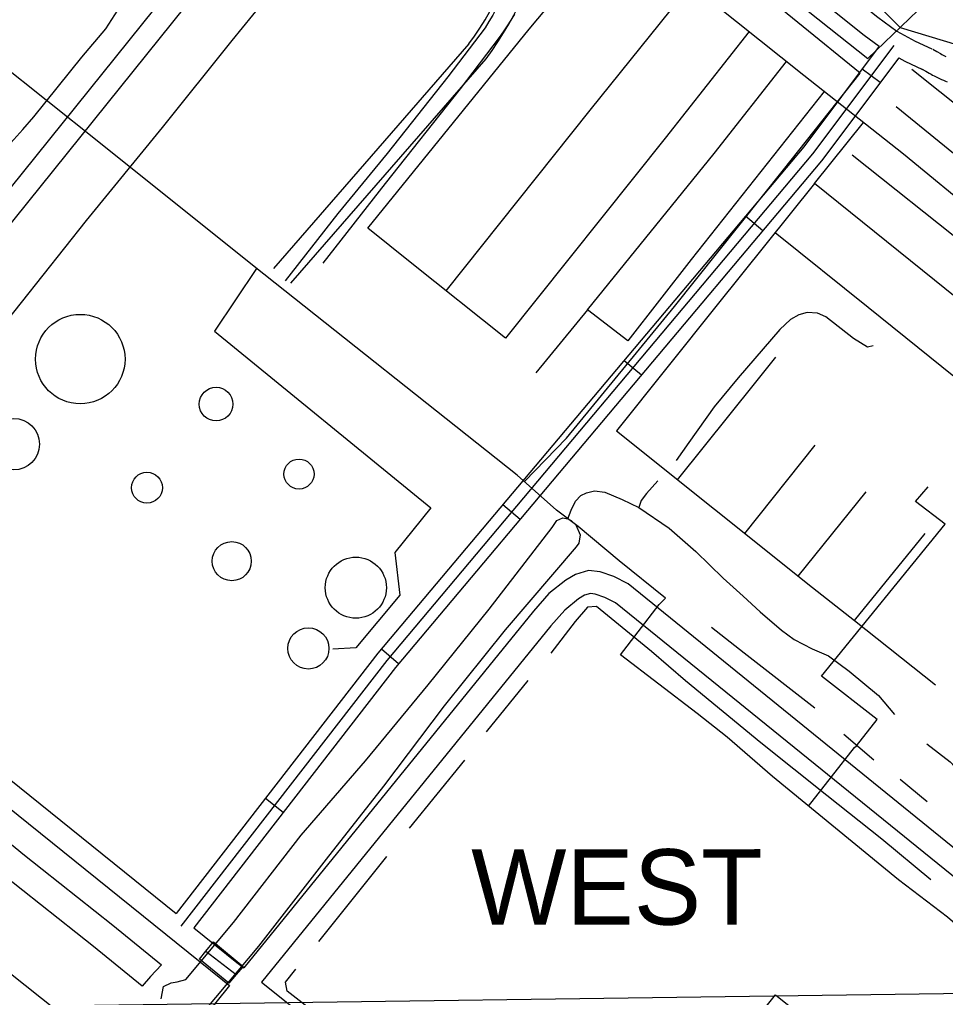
# Model space of a CAD drawing. Extents: x 3297753 to 3335611, y 652252 to 677623.
# Drawn here: x 3310374 to 3311601, y 663031 to 664328 of the extents above; entities that cross this region are included whole.
import ezdxf

# ---------------------------------------------------------------- set-up
doc = ezdxf.new("R2010")
doc.units = 0
for name, color, linetype in [('V-BLDG-OTLN', 7, 'Continuous'), ('V-BRDG-OTLN', 7, 'Continuous'), ('V-DOMW-TANK', 7, 'Continuous'), ('V-RAIL-TRAK', 7, 'Continuous'), ('V-ROAD-CNTR', 7, 'Continuous'), ('V-SITE-OTLN', 7, 'Continuous'), ('V-TOPO-BNDY', 7, 'Continuous'), ('V-TOPO-GNAM-IDEN', 7, 'Continuous'), ('V-TOPO-SHOR', 7, 'Continuous'), ('V-UTIL-LINE', 7, 'Continuous')]:
    doc.layers.add(name, color=color, linetype=linetype)

msp = doc.modelspace()

# ---------------------------------------------------------------- linework, layer by layer
at = {"layer": 'V-BLDG-OTLN'}
msp.add_lwpolyline([(3311280.6, 662916.2), (3311375.9, 663034.8), (3311443.1, 662980.8), (3311408.9, 662938.3), (3311400, 662945.5), (3311349.1, 662882.3), (3311331.2, 662896.7), (3311320.8, 662883.8)], close=True, dxfattribs=at)
at = {"layer": 'V-BRDG-OTLN'}
msp.add_line((3310621, 663092.6), (3310661, 663062), dxfattribs=at)
msp.add_lwpolyline([(3310651.5, 663050.6), (3310612.4, 663082), (3310621, 663092.6), (3310631.1, 663105.1), (3310670.2, 663072.6), (3310661, 663062)], close=True, dxfattribs=at)
at = {"layer": 'V-DOMW-TANK'}
for centre, radius in [((3310454.5, 663877.8), 59.3), ((3310634.5, 663818.1), 22.3), ((3310366.3, 663765), 34.2), ((3310744.4, 663725.4), 19.9), ((3310542.9, 663707.3), 20.5), ((3310655.3, 663609.9), 25.9), ((3310819.7, 663574.7), 40.5), ((3310756.8, 663494.2), 27.3)]:
    msp.add_circle(centre, radius, dxfattribs=at)
at = {"layer": 'V-RAIL-TRAK'}
for points in [[(3311046.2, 664443.9), (3311043.5, 664434.4), (3311040.6, 664424.9), (3311037.6, 664415.4), (3311034.3, 664406.1), (3311030.8, 664396.8), (3311027.2, 664387.5), (3311023.3, 664378.4), (3311019.2, 664369.3), (3311015, 664360.4), (3311010.5, 664351.5), (3311005.9, 664342.7), (3311001.1, 664334), (3310996.1, 664325.5), (3310990.9, 664317), (3310941.5, 664252), (3310861.4, 664150.4), (3310795.7, 664070.9), (3310726.2, 663981.5)], [(3310737.6, 664401.6), (3310655.3, 664300.4), (3310563, 664184.8), (3310462.3, 664061.4), (3310347.2, 663916.5)], [(3310776.2, 664005), (3310858.9, 664110.7), (3310958.2, 664236.2), (3311010.3, 664304.4), (3311015.6, 664311.9), (3311020.7, 664319.6), (3311025.7, 664327.3), (3311030.5, 664335.2)]]:
    msp.add_lwpolyline(points, dxfattribs=at)
at = {"layer": 'V-ROAD-CNTR'}
for p, q in [((3311514.6, 664244.4), (3311490.6, 664262.4)), ((3311359, 664047.8), (3311336, 664067.1)), ((3311198.1, 663856.4), (3311175.2, 663875.7)), ((3311037.3, 663665.1), (3311014.3, 663684.4)), ((3310876.4, 663473.7), (3310853.5, 663493)), ((3310723.5, 663276.6), (3310699.8, 663295))]:
    msp.add_line(p, q, dxfattribs=at)
for points in [[(3310449.8, 665179.6), (3311511.7, 664331), (3311536.7, 664312.6), (3311560.8, 664299.4), (3311583.2, 664289.2)], [(3310903.1, 664779), (3310010.7, 663668.7)], [(3310926.6, 664760.2), (3310034.1, 663649.9)], [(3310926.6, 664760.2), (3311493.4, 664307.2), (3311513.2, 664292.6)], [(3310969.5, 664295.6), (3310710.6, 663998.1)], [(3311513.2, 664292.6), (3311413.4, 664159.2), (3310849, 663487.7), (3310581.7, 663142.6)], [(3311532.6, 664293.4), (3311425.1, 664149.9), (3310860.7, 663478.3), (3310587.8, 663125.9)], [(3311584.4, 664288.6), (3311589.8, 664285.5), (3311594.4, 664282.9), (3311596.3, 664281.8), (3311598.1, 664280.9), (3311599.8, 664280), (3311601.4, 664279.1)], [(3311539.1, 664277.1), (3311436.9, 664140.5), (3310872.4, 663468.8), (3310605.1, 663123.7)], [(3310992.1, 664275.9), (3310733.2, 663978.4)], [(3311539.1, 664277.1), (3311547.4, 664272.6), (3311570.7, 664261.9)], [(3311569.5, 664262.6), (3311574.9, 664259.4), (3311579.7, 664256.7), (3311582, 664255.5), (3311584, 664254.4), (3311586, 664253.3), (3311587.8, 664252.4), (3311589.7, 664251.5), (3311593, 664249.9), (3311596, 664248.5), (3311598.7, 664247.4), (3311601.1, 664246.4), (3311603.2, 664245.6)], [(3310002, 663610), (3310013, 663601.1), (3310581.7, 663142.6)], [(3311737.4, 663128.3), (3311180.4, 663580), (3311161.4, 663589.5), (3311143.7, 663595.6), (3311128.1, 663597.5), (3311110.9, 663592.4), (3311097.9, 663584.9), (3311075.6, 663566.8), (3311055.2, 663543.6), (3310671.2, 663070.5)], [(3309983.2, 663586.6), (3309994.2, 663577.8), (3310643, 663054.6), (3310652.3, 663047.2)], [(3311718.5, 663105), (3311164, 663554.6), (3311149.7, 663561.8), (3311136.9, 663566.2), (3311130.7, 663567), (3311122.8, 663564.7), (3311115, 663560.1), (3311096.5, 663545.1), (3311078.2, 663524.2), (3310694.7, 663051.8)], [(3310605.1, 663123.7), (3310661.8, 663078), (3310671.2, 663070.5)], [(3310694.7, 663051.8), (3311309.9, 662560.8), (3311327.2, 662546.9)], [(3310652.3, 663047.2), (3310634.1, 663024.8), (3309807.6, 661997.9)]]:
    msp.add_lwpolyline(points, dxfattribs=at)
for radius, start in [(449.8, 323.2779), (419.8, 323.5854)]:
    msp.add_arc((3310631.7, 664544.8), radius, start, 18.8286, dxfattribs=at)
at = {"layer": 'V-SITE-OTLN'}
msp.add_lwpolyline([(3309889, 665592.8), (3310756.4, 664885.2), (3310905.3, 664756.3), (3311028.2, 664650), (3311498.3, 664276.5), (3311586.4, 664361.5), (3312077.6, 663925), (3312095.2, 663905.1), (3312124.8, 663853.6), (3312131.2, 663813.3), (3312121.9, 663669), (3312586.6, 663269.5), (3312820.3, 663057.3), (3312864.4, 663017.2), (3313074.7, 663222.3), (3313449.7, 662841.6), (3313794.7, 662535.5), (3313961.1, 662402.5), (3314004.4, 662400.3), (3314238.5, 662553.8), (3314592.2, 662807.3)], dxfattribs=at)
at = {"layer": 'V-TOPO-BNDY'}
msp.add_line((3307073.4, 662973.9), (3314097, 663071.5), dxfattribs=at)
at = {"layer": 'V-TOPO-SHOR'}
for p, q in [((3311047.5, 663451.5), (3310992.5, 663383.8)), ((3311506.1, 663346), (3311466.3, 663379.9)), ((3310963.5, 663345.9), (3310890.3, 663255.9)), ((3311576.8, 663290.8), (3311541.2, 663320.4)), ((3310860.4, 663218.3), (3310770.1, 663105.7))]:
    msp.add_line(p, q, dxfattribs=at)
for points in [[(3311505.4, 663895.2), (3311498, 663893.6), (3311479.4, 663905.2), (3311442.5, 663934), (3311431.6, 663938.6), (3311417.9, 663939.4), (3311406.6, 663936.4), (3311395.7, 663930.2), (3311381.4, 663917), (3311326.5, 663852.9), (3311294.5, 663814.3), (3311260.9, 663767.3), (3311244.3, 663743.4)], [(3311220.1, 663716.3), (3311205.1, 663699.7), (3311197.7, 663690.2), (3311194.7, 663680.9)], [(3311100.5, 663666.2), (3311105, 663677.6), (3311110.7, 663689.5), (3311117.8, 663696.8), (3311125.3, 663700.7), (3311135.8, 663703), (3311149.8, 663701.5), (3311172.7, 663691.8), (3311194.7, 663680.9), (3311234.9, 663653.5), (3311270.4, 663622.8), (3311306.4, 663587.5), (3311332.9, 663563.4), (3311355.6, 663542.6), (3311383.9, 663518.2), (3311400.5, 663506.2), (3311424.3, 663493.5), (3311446, 663484.5), (3311473.7, 663463.9), (3311512.2, 663432), (3311533.6, 663406.5)], [(3310561.5, 663029.6), (3310564.7, 663045.9), (3310575.1, 663050.9), (3310583.1, 663052.3), (3310594.4, 663055.4), (3310657.6, 663131), (3310747.2, 663246.5), (3310832.6, 663345.1), (3310915.4, 663445.9), (3310996.2, 663546.3), (3311080.1, 663654.5), (3311086, 663663.6), (3311094.2, 663667.3), (3311100.5, 663666.2), (3311105.2, 663663.7), (3311111.2, 663657.9), (3311116.9, 663644.9), (3311115.4, 663633.9), (3311111.6, 663628.8), (3311017.7, 663518.8), (3310936.6, 663418), (3310856.3, 663311.7), (3310780.2, 663214.9), (3310690.6, 663099.5), (3310606.3, 662998.6)], [(3311576.4, 663367.5), (3311607.3, 663343.9), (3311620.1, 663330.2), (3311629.5, 663324.5), (3311640.5, 663321.2), (3311657.8, 663321.1), (3311713.4, 663333.3), (3311764.2, 663348.5), (3311848.3, 663365.8), (3311922.3, 663385.5), (3311946.2, 663393.9), (3311953.4, 663397.8), (3311972.4, 663418.4), (3312007, 663479.2), (3312041.2, 663528.3), (3312064.8, 663563.3), (3312074.5, 663571.3), (3312078.9, 663574.9), (3312087.3, 663581.3), (3312097.5, 663585.7), (3312108.3, 663587.2), (3312115.5, 663586), (3312131.6, 663578.6)], [(3311581.8, 663187.6), (3311516.6, 663241.3), (3311443.8, 663299.4), (3311356.5, 663369.2), (3311256.5, 663451.1), (3311211.6, 663490.3), (3311138.6, 663549.8), (3311126.6, 663548.7), (3311110.5, 663529.8), (3311078, 663487.8)], [(3311428.2, 663414.8), (3311334.4, 663488), (3311290.9, 663522.1)], [(3310283.8, 663299), (3310380.8, 663220), (3310497.7, 663127.3), (3310562.2, 663074.7), (3310547.7, 663059.2), (3310536.4, 663046.4), (3310472, 663099), (3310355, 663191.7)], [(3310760.5, 663014.9), (3310728.5, 663039.6), (3310726.7, 663051.6), (3310740.2, 663068.8)]]:
    msp.add_lwpolyline(points, dxfattribs=at)
at = {"layer": 'V-UTIL-LINE'}
for p, q in [((3311888.4, 663996.7), (3311556.5, 664261.9)), ((3311535.6, 664212.6), (3311854.3, 663953.8)), ((3311477.6, 664148.4), (3311798.8, 663892.7)), ((3311335.2, 663646.6), (3311428.6, 663763.6)), ((3311406.1, 663589.9), (3311496.1, 663701.9)), ((3311480.7, 663531), (3311587.8, 663445.8))]:
    msp.add_line(p, q, dxfattribs=at)
for points in [[(3310354.5, 664155.8), (3310378.6, 664182.3), (3310393, 664198.9), (3310456.6, 664278.3), (3310488.2, 664315.8), (3310504.1, 664340.6), (3310525, 664366.5), (3310543.2, 664385.3), (3310666.7, 664533.2), (3310803.6, 664700.9), (3310821.7, 664727.8), (3310846.8, 664760.3), (3310855.4, 664771.4)], [(3311251.2, 664383.6), (3311283.4, 664421.9), (3311350, 664507.7), (3311541.3, 664317.4), (3311821.4, 664232.7), (3311969.4, 664125.8), (3312001.4, 664092.6), (3312068.8, 664037.6), (3312113.9, 663971.8), (3312153.3, 663868.8), (3312156.9, 663772.9), (3312145.6, 663646.6)], [(3311855.4, 663898.4), (3311749.7, 663981.5), (3311545.5, 664149.3), (3311413.6, 664253.7), (3311206.6, 664419.3), (3311234.7, 664459.2)], [(3311043.1, 663715.3), (3311098.8, 663772.8), (3311242.1, 663947.7), (3311386.4, 664128.6), (3311487.9, 664257), (3311323, 664391.7)], [(3311340.8, 664312), (3311229.5, 664170.9), (3311017.9, 663905.7), (3310893.8, 664004.6), (3310835.6, 664051.4), (3311049.4, 664315.2), (3311097.5, 664373.3)], [(3310939.3, 663968.3), (3311130.4, 664208), (3311263.5, 664373.8)], [(3311763.4, 663006.4), (3311717.6, 663044.9), (3311695, 663062.5), (3311671.3, 663081.2), (3311642, 663105.3), (3311604, 663137.9), (3311538.9, 663187.6), (3311371.8, 663324.4), (3311311.6, 663376.4), (3311271.9, 663407.9), (3311170.5, 663485.8), (3311194, 663516.2), (3311221.8, 663552.5), (3311230.3, 663560.8), (3311168.6, 663610.5), (3311114.5, 663656), (3311085.8, 663677.3), (3311033.4, 663723.9), (3310685, 664000.6), (3310479.3, 664165.2), (3310275.8, 664327.1)], [(3311126.9, 663943.3), (3311294.6, 664150.4), (3311390.5, 664272.2)], [(3311440.4, 664232.5), (3311263.9, 664009.8), (3311180.1, 663902.1), (3311126.9, 663943.3), (3311058.2, 663859.6)], [(3311823.4, 663923.6), (3311759.5, 663843.4), (3311427.7, 664110.8), (3311492.4, 664191.3)], [(3311427.7, 664110.8), (3311298.5, 663949.8), (3311165.2, 663782.5), (3311424.7, 663575), (3311480.7, 663531), (3311574.2, 663646.6)], [(3311375.4, 664045.6), (3311498.8, 663946.7), (3311759.7, 663736.4), (3311941.3, 663590.7), (3311869.8, 663500), (3311705.3, 663634.7), (3311633.9, 663541.9)], [(3310688.2, 663998.1), (3310632.3, 663915), (3310919.1, 663680.8), (3310871.5, 663621.3), (3310877.9, 663564.7), (3310819.6, 663495.2), (3310789.1, 663493.1)], [(3311246, 663717.8), (3311349.6, 663847.1), (3311376.4, 663880.4)], [(3311419.8, 663285.1), (3311480.5, 663362.9), (3311483.3, 663365.1), (3311510.7, 663399.8), (3311437, 663457.5), (3311600.6, 663658.9), (3311561.6, 663689.1), (3311578.1, 663708.3)], [(3311148.8, 662423.7), (3310837.4, 662681.8), (3310598.1, 662874.8), (3310360, 663064.5)]]:
    msp.add_lwpolyline(points, dxfattribs=at)

# ---------------------------------------------------------------- texts
at = {"layer": 'V-TOPO-GNAM-IDEN'}
msp.add_text('WEST', height=100, rotation=0.0526, dxfattribs=at).set_placement((3310972.7, 663127.7))

doc.saveas('drawing.dxf')
